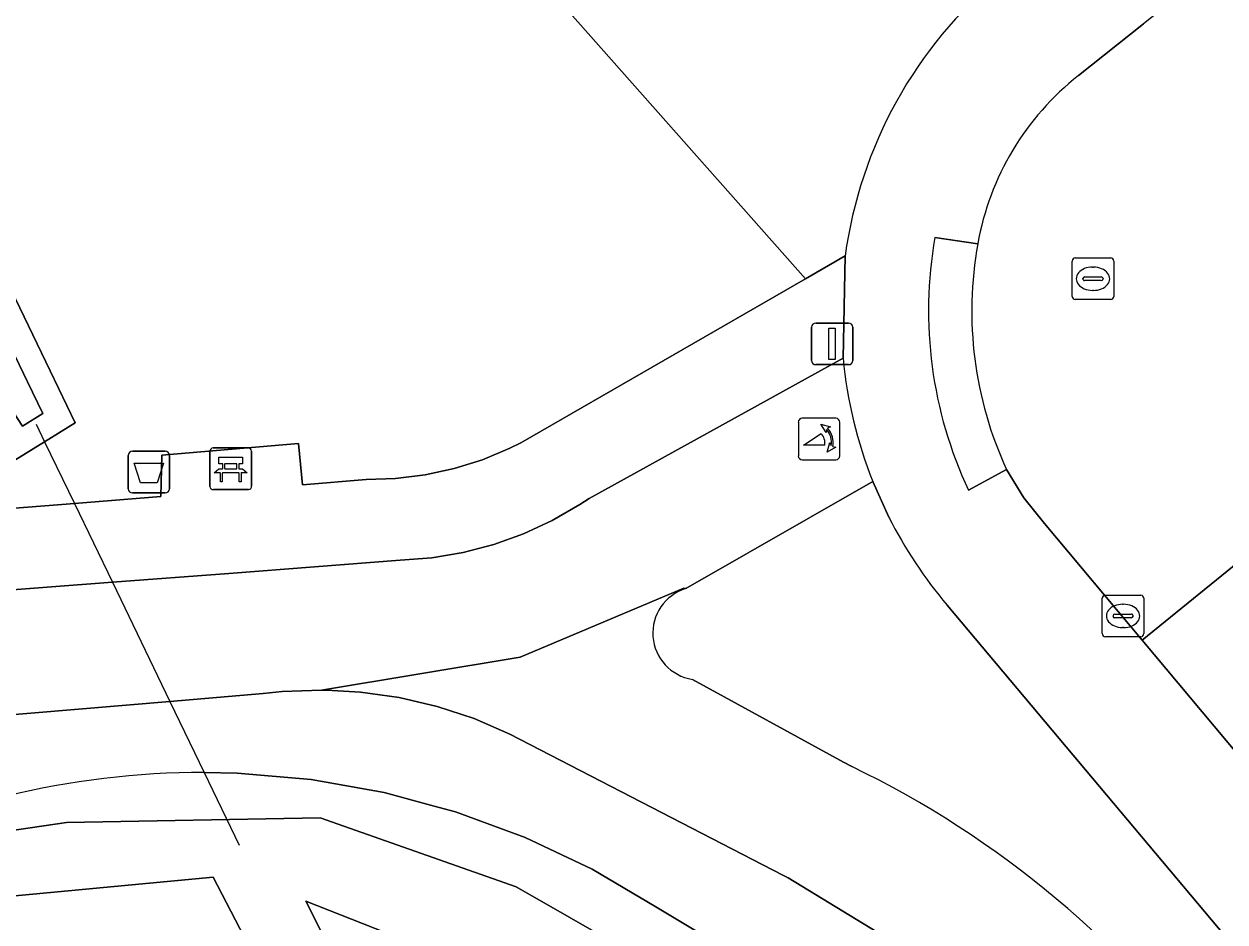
# Model space of a CAD drawing. Extents: x 157320 to 158835, y 386650 to 388491.
# Drawn here: x 157686.49 to 157715.37, y 387390.53 to 387412.13 of the extents above; entities that cross this region are included whole.
import ezdxf

# ---------------------------------------------------------------- set-up
doc = ezdxf.new("R2010")
doc.units = 0
for name, color, linetype in [('IMGEO_Afvalbak', 7, 'Continuous'), ('IMGEO_Bank', 7, 'Continuous'), ('IMGEO_Duiker', 7, 'Continuous'), ('IMGEO_Erf', 7, 'Continuous'), ('IMGEO_Fietspad_gesloten', 7, 'Continuous'), ('IMGEO_Groenvoorziening', 7, 'Continuous'), ('IMGEO_Kolk', 7, 'Continuous'), ('IMGEO_Oever', 7, 'Continuous'), ('IMGEO_Poller', 7, 'Continuous'), ('IMGEO_Rijbaan_lokaal_open', 7, 'Continuous'), ('IMGEO_Rioolput', 7, 'Continuous'), ('IMGEO_Verkeersbordpaal', 7, 'Continuous'), ('IMGEO_Voetpad_halfverhard', 7, 'Continuous'), ('IMGEO_Voetpad_open', 7, 'Continuous'), ('IMGEO_Waterloop', 7, 'Continuous')]:
    doc.layers.add(name, color=color, linetype=linetype)

msp = doc.modelspace()

# ---------------------------------------------------------------- linework, layer by layer
at = {"layer": 'IMGEO_Afvalbak'}
for p, q in [((157688.996, 387400.952), (157688.996, 387401.752)), ((157688.996, 387401.752), (157688.996, 387400.952)), ((157689.096, 387401.852), (157689.886, 387401.852)), ((157689.886, 387401.852), (157689.096, 387401.852)), ((157689.986, 387401.752), (157689.986, 387400.952)), ((157689.986, 387400.952), (157689.986, 387401.752)), ((157689.886, 387400.852), (157689.096, 387400.852)), ((157689.096, 387400.852), (157689.886, 387400.852))]:
    msp.add_line(p, q, dxfattribs=at)
msp.add_lwpolyline([(157689.139, 387401.566), (157689.843, 387401.566), (157689.694, 387401.096), (157689.288, 387401.096), (157689.139, 387401.566)], dxfattribs=at)
for centre, start, end in [((157689.096, 387401.752), 90, 180), ((157689.096, 387401.752), 90, 180), ((157689.886, 387401.752), 0, 90), ((157689.886, 387401.752), 360, 90), ((157689.096, 387400.952), 180, 270), ((157689.096, 387400.952), 180, 270), ((157689.886, 387400.952), 270, 0), ((157689.886, 387400.952), 270, 0)]:
    msp.add_arc(centre, 0.1, start, end, dxfattribs=at)
at = {"layer": 'IMGEO_Bank'}
for p, q in [((157691.035, 387401.933), (157691.876, 387401.933)), ((157691.876, 387401.933), (157691.035, 387401.933)), ((157690.96, 387401.008), (157690.96, 387401.849)), ((157690.96, 387401.849), (157690.96, 387401.008)), ((157691.96, 387401.858), (157691.96, 387401.017)), ((157691.96, 387401.017), (157691.96, 387401.858)), ((157691.657, 387401.331), (157691.264, 387401.331)), ((157691.269, 387401.439), (157691.269, 387401.545)), ((157691.313, 387401.545), (157691.313, 387401.439)), ((157691.601, 387401.551), (157691.319, 387401.551)), ((157691.319, 387401.433), (157691.601, 387401.433)), ((157691.607, 387401.439), (157691.607, 387401.545)), ((157691.651, 387401.545), (157691.651, 387401.439)), ((157691.885, 387400.933), (157691.044, 387400.933)), ((157691.044, 387400.933), (157691.885, 387400.933))]:
    msp.add_line(p, q, dxfattribs=at)
for points in [[(157691.263, 387401.551), (157691.177, 387401.551), (157691.177, 387401.712), (157691.74, 387401.712), (157691.74, 387401.551), (157691.657, 387401.551)], [(157691.207, 387401.331), (157691.065, 387401.331), (157691.177, 387401.433), (157691.263, 387401.433)], [(157691.257, 387401.324), (157691.257, 387401.117), (157691.214, 387401.117), (157691.214, 387401.324)], [(157691.657, 387401.433), (157691.74, 387401.433), (157691.852, 387401.331), (157691.713, 387401.331)], [(157691.707, 387401.324), (157691.707, 387401.117), (157691.663, 387401.117), (157691.663, 387401.324)]]:
    msp.add_lwpolyline(points, dxfattribs=at)
for centre, radius, start, end in [((157691.038, 387401.855), 0.0779, 92.4484, 184.2845), ((157691.038, 387401.855), 0.0779, 92.4484, 184.2845), ((157691.882, 387401.855), 0.0779, 2.4484, 94.2845), ((157691.882, 387401.855), 0.0779, 2.4484, 94.2845), ((157691.207, 387401.324), 0.00671, 2.8957, 87.1043), ((157691.264, 387401.324), 0.00671, 92.8957, 177.1043), ((157691.262, 387401.544), 0.00671, 2.8957, 87.1043), ((157691.262, 387401.44), 0.00671, 272.8957, 357.1043), ((157691.319, 387401.544), 0.00671, 92.8957, 177.1043), ((157691.319, 387401.44), 0.00671, 182.8957, 267.1043), ((157691.601, 387401.544), 0.00671, 2.8957, 87.1043), ((157691.601, 387401.44), 0.00671, 272.8957, 357.1043), ((157691.658, 387401.544), 0.00671, 92.8957, 177.1043), ((157691.658, 387401.44), 0.00671, 182.8957, 267.1043), ((157691.656, 387401.324), 0.00671, 2.8957, 87.1043), ((157691.713, 387401.324), 0.00671, 92.8957, 177.1043), ((157691.038, 387401.011), 0.0779, 182.4484, 274.2845), ((157691.038, 387401.011), 0.0779, 182.4484, 274.2845), ((157691.882, 387401.011), 0.0779, 272.4484, 4.2845), ((157691.882, 387401.011), 0.0779, 272.4484, 4.2845)]:
    msp.add_arc(centre, radius, start, end, dxfattribs=at)
at = {"layer": 'IMGEO_Duiker'}
msp.add_lwpolyline([(157686.779, 387402.506), (157686.984, 387402.081), (157687.699, 387400.6), (157688.613, 387398.703), (157689.997, 387395.835), (157690.82, 387394.128), (157691.662, 387392.383)], dxfattribs=at)
at = {"layer": 'IMGEO_Erf'}
msp.add_lwpolyline([(157677.124, 387437.81), (157695.387, 387417.176), (157705.279, 387406), (157706.235, 387406.552)], dxfattribs=at)
msp.add_arc((157716.774, 387405.112), 10.637, 129.8427, 172.2204, dxfattribs=at)
at = {"layer": 'IMGEO_Fietspad_gesloten'}
for points in [[(157706.185, 387404.089), (157700.079, 387400.72), (157699.852, 387400.57), (157699.193, 387400.188), (157698.502, 387399.867), (157697.785, 387399.61), (157697.048, 387399.417), (157696.297, 387399.291), (157695.538, 387399.232), (157691.413, 387398.917), (157688.613, 387398.703), (157673.742, 387397.568)], [(157673.805, 387394.659), (157683.299, 387395.27), (157689.997, 387395.835), (157692.243, 387396.025), (157692.7, 387396.073), (157693.639, 387396.11), (157698.422, 387396.902), (157702.358, 387398.557), (157702.404, 387398.551), (157706.9, 387401.127)], [(157702.404, 387398.551), (157702.358, 387398.557), (157698.422, 387396.902), (157693.639, 387396.11), (157693.903, 387396.097), (157694.577, 387396.062), (157695.507, 387395.931), (157696.421, 387395.718), (157697.313, 387395.423), (157698.175, 387395.05), (157704.741, 387391.661), (157704.869, 387391.595), (157709.323, 387388.878), (157711.819, 387385.78), (157726.593, 387364.724), (157734.388, 387352.887), (157736.923, 387349.234), (157739.741, 387345.22)], [(157706.398, 387394.271), (157706.199, 387394.38), (157702.562, 387396.368)]]:
    msp.add_lwpolyline(points, dxfattribs=at)
for centre, radius, start, end in [((157716.895, 387405.107), 10.759, 185.43, 201.7121), ((157702.733, 387397.478), 1.123, 107.0274, 261.252), ((157696.015, 387372.828), 23.824, 35.9441, 64.1631)]:
    msp.add_arc(centre, radius, start, end, dxfattribs=at)
at = {"layer": 'IMGEO_Groenvoorziening'}
for points in [[(157673.186, 387399.455), (157687.699, 387400.6), (157689.782, 387400.764), (157689.799, 387401.757), (157693.089, 387402.039), (157693.182, 387401.042), (157694.713, 387401.171), (157695.426, 387401.196), (157696.134, 387401.285), (157696.831, 387401.437), (157697.512, 387401.651), (157698.171, 387401.924), (157698.433, 387402.053), (157705.279, 387406), (157695.387, 387417.176), (157694.481, 387416.709), (157689.444, 387414.056), (157669.714, 387436.922)], [(157706.9, 387401.127), (157702.404, 387398.551)], [(157707.285, 387400.272), (157706.9, 387401.127)], [(157758.699, 387338.613), (157708.688, 387398.154)], [(157702.562, 387396.368), (157706.199, 387394.38), (157706.398, 387394.271)], [(157739.741, 387345.22), (157736.923, 387349.234), (157734.388, 387352.887), (157726.593, 387364.724), (157711.819, 387385.78), (157709.323, 387388.878), (157704.869, 387391.595), (157704.741, 387391.661), (157698.175, 387395.05), (157697.313, 387395.423), (157696.421, 387395.718), (157695.507, 387395.931), (157694.577, 387396.062), (157693.903, 387396.097), (157693.639, 387396.11), (157692.7, 387396.073), (157692.243, 387396.025), (157689.997, 387395.835), (157683.299, 387395.27), (157673.805, 387394.659)], [(157690.82, 387394.128), (157691.615, 387394.111), (157693.391, 387393.959), (157695.146, 387393.648), (157696.352, 387393.321), (157696.866, 387393.182), (157698.538, 387392.564), (157700.148, 387391.799), (157701.683, 387390.893), (157703.686, 387389.697), (157707.009, 387387.712)]]:
    msp.add_lwpolyline(points, dxfattribs=at)
msp.add_lwpolyline([(157667.704, 387404.861), (157668.956, 387405.94), (157670.127, 387404.732), (157681.124, 387410.571), (157684.052, 387412.125), (157685.894, 387410.056), (157684.615, 387408.966), (157687.115, 387403.785), (157687.718, 387402.535), (157686.984, 387402.081), (157686.268, 387401.637), (157682.525, 387407.385), (157670.114, 387401.167), (157668.449, 387402.979), (157667.862, 387402.631), (157654.745, 387424.782), (157655.611, 387425.282)], close=True, dxfattribs=at)
for centre, radius, start, end in [((157716.888, 387405.109), 10.752, 206.7363, 220.306), ((157702.733, 387397.478), 1.123, 107.0274, 261.252), ((157690.807, 387374.123), 20.005, 89.9628, 103.7945), ((157696.015, 387372.828), 23.824, 35.9441, 64.1631)]:
    msp.add_arc(centre, radius, start, end, dxfattribs=at)
at = {"layer": 'IMGEO_Kolk'}
for p, q in [((157712.419, 387397.467), (157712.419, 387398.319)), ((157712.494, 387398.393), (157713.346, 387398.393)), ((157712.907, 387398.173), (157712.932, 387398.173)), ((157713.42, 387398.319), (157713.42, 387397.467)), ((157712.678, 387397.887), (157712.678, 387397.899)), ((157712.721, 387397.936), (157713.119, 387397.936)), ((157713.162, 387397.899), (157713.162, 387397.887)), ((157713.116, 387397.85), (157712.718, 387397.85)), ((157712.93, 387397.613), (157712.905, 387397.613)), ((157713.346, 387397.393), (157712.494, 387397.393))]:
    msp.add_line(p, q, dxfattribs=at)
for points in [[(157712.419, 387397.467), (157712.419, 387398.319)], [(157712.494, 387398.393), (157713.346, 387398.393)], [(157713.42, 387398.319), (157713.42, 387397.467)], [(157713.346, 387397.393), (157712.494, 387397.393)]]:
    msp.add_lwpolyline(points, dxfattribs=at)
for centre, radius, start, end in [((157712.496, 387398.317), 0.0765, 91.552, 178.448), ((157712.496, 387398.317), 0.0765, 91.552, 178.448), ((157713.344, 387398.317), 0.0765, 1.552, 88.448), ((157713.344, 387398.317), 0.0765, 1.552, 88.448), ((157712.718, 387397.896), 0.0403, 85.8775, 175.7526), ((157712.715, 387397.886), 0.0366, 178.938, 274.7102), ((157713.119, 387397.893), 0.043, 264.8664, 352.4533), ((157713.123, 387397.898), 0.0386, 1.7309, 96.639), ((157712.496, 387397.469), 0.0765, 181.552, 268.448), ((157712.496, 387397.469), 0.0765, 181.552, 268.448), ((157713.344, 387397.469), 0.0765, 271.552, 358.448), ((157713.344, 387397.469), 0.0765, 271.552, 358.448)]:
    msp.add_arc(centre, radius, start, end, dxfattribs=at)
for centre, major_axis, ratio, start_param, end_param in [((157712.906, 387397.893), (-0.387, 0.002), 0.722429, 4.712389, 7.853982), ((157712.931, 387397.893), (-0.39, 0.002), 0.717154, 1.570796, 4.712389)]:
    msp.add_ellipse(centre, major_axis=major_axis, ratio=ratio, start_param=start_param, end_param=end_param, dxfattribs=at)
at = {"layer": 'IMGEO_Oever'}
for points in [[(157685.894, 387410.056), (157684.052, 387412.125), (157681.124, 387410.571), (157670.127, 387404.732), (157668.956, 387405.94), (157667.704, 387404.861), (157667.155, 387404.388), (157668.449, 387402.979), (157670.114, 387401.167), (157682.525, 387407.385), (157686.268, 387401.637), (157686.984, 387402.081), (157687.718, 387402.535), (157687.115, 387403.785), (157684.615, 387408.966)], [(157682.736, 387408.163), (157670.25, 387401.907), (157668.892, 387403.386), (157668.017, 387404.338), (157668.096, 387404.406), (157668.919, 387405.115), (157670.01, 387403.989), (157681.406, 387410.04), (157683.917, 387411.373), (157685.037, 387410.115), (157683.872, 387409.123), (157686.574, 387403.524), (157686.941, 387402.761), (157686.451, 387402.458)]]:
    msp.add_lwpolyline(points, close=True, dxfattribs=at)
for points in [[(157707.009, 387387.712), (157703.686, 387389.697), (157701.683, 387390.893), (157700.148, 387391.799), (157698.538, 387392.564), (157696.866, 387393.182), (157696.352, 387393.321), (157695.146, 387393.648), (157693.391, 387393.959), (157691.615, 387394.111), (157690.82, 387394.128)], [(157676.694, 387391.34), (157687.507, 387392.924), (157693.609, 387393.039), (157698.321, 387391.379), (157706.084, 387386.937), (157705.601, 387386.088), (157702.975, 387387.15), (157698.224, 387389.081), (157693.262, 387391.031), (157714.387, 387349.148), (157719.176, 387340.497), (157732.558, 387347.835), (157718.268, 387369.462), (157719.35, 387370.003), (157734.102, 387347.835), (157743.178, 387336.674)], [(157716.743, 387342.119), (157691.041, 387391.611), (157676.655, 387390.259)]]:
    msp.add_lwpolyline(points, dxfattribs=at)
msp.add_arc((157690.807, 387374.123), 20.005, 89.9628, 103.7945, dxfattribs=at)
at = {"layer": 'IMGEO_Poller'}
for p, q in [((157705.11, 387402.551), (157705.11, 387401.744)), ((157705.11, 387402.551), (157705.11, 387401.744)), ((157706.012, 387402.646), (157705.204, 387402.646)), ((157706.012, 387402.646), (157705.204, 387402.646)), ((157706.106, 387401.744), (157706.106, 387402.551)), ((157706.106, 387401.744), (157706.106, 387402.551)), ((157705.204, 387401.649), (157706.012, 387401.649)), ((157705.204, 387401.649), (157706.012, 387401.649))]:
    msp.add_line(p, q, dxfattribs=at)
for points in [[(157705.789, 387402.375), (157705.777, 387402.302), (157705.652, 387402.507)], [(157705.652, 387402.507), (157705.883, 387402.441), (157705.812, 387402.409)], [(157705.745, 387402.002), (157705.232, 387402.002), (157705.662, 387402.277)], [(157705.805, 387401.83), (157705.871, 387402.061), (157705.901, 387401.993)], [(157705.937, 387401.966), (157706.009, 387401.955), (157705.805, 387401.83)]]:
    msp.add_lwpolyline(points, dxfattribs=at)
for centre, radius, start, end in [((157705.204, 387402.551), 0.0946, 90, 180), ((157705.204, 387402.551), 0.0946, 90, 180), ((157706.012, 387402.551), 0.0946, 0, 90), ((157706.012, 387402.551), 0.0946, 0, 90), ((157705.417, 387402.052), 0.332, 351.3247, 42.4854), ((157705.431, 387402.062), 0.476, 351.7527, 41.1691), ((157705.431, 387402.062), 0.516, 349.3569, 42.2912), ((157705.204, 387401.744), 0.0946, 180, 270), ((157705.204, 387401.744), 0.0946, 180, 270), ((157706.012, 387401.744), 0.0946, 270, 0), ((157706.012, 387401.744), 0.0946, 270, 0)]:
    msp.add_arc(centre, radius, start, end, dxfattribs=at)
at = {"layer": 'IMGEO_Rijbaan_lokaal_open'}
for points in [[(157789.134, 387465.635), (157785.992, 387469.595), (157777.753, 387463.018), (157742.004, 387434.766), (157734.626, 387428.957), (157729.343, 387424.766), (157729.155, 387424.591), (157728.819, 387424.351), (157713.414, 387412.132), (157711.848, 387410.892)], [(157710.118, 387401.412), (157710.533, 387400.734), (157711.03, 387400.116), (157713.38, 387397.308), (157717.207, 387400.424)]]:
    msp.add_lwpolyline(points, dxfattribs=at)
msp.add_lwpolyline([(157720.689, 387396.303), (157720.048, 387397.053), (157717.207, 387400.424), (157713.38, 387397.308), (157715.974, 387394.208), (157762.889, 387338.291), (157763.878, 387337.111), (157767.71, 387340.371), (157766.782, 387341.508), (157764.366, 387344.391), (157759.838, 387349.746), (157757.416, 387352.641), (157757.119, 387352.995), (157753.572, 387357.197), (157751.143, 387360.104), (157747.911, 387363.919), (157745.484, 387366.812), (157741.669, 387371.361), (157739.241, 387374.249), (157735.374, 387378.841), (157732.962, 387381.742), (157729.435, 387385.897), (157727.014, 387388.783), (157723.133, 387393.384)], close=True, dxfattribs=at)
for centre, radius, start, end in [((157715.955, 387405.683), 6.633, 128.2516, 169.9209), ((157718.408, 387405.231), 9.128, 169.8247, 204.7368)]:
    msp.add_arc(centre, radius, start, end, dxfattribs=at)
at = {"layer": 'IMGEO_Rioolput'}
for p, q in [((157711.695, 387405.576), (157711.695, 387406.428)), ((157711.77, 387406.502), (157712.622, 387406.502)), ((157712.183, 387406.282), (157712.208, 387406.282)), ((157712.696, 387406.428), (157712.696, 387405.576)), ((157711.954, 387405.996), (157711.954, 387406.008)), ((157712.392, 387405.959), (157711.994, 387405.959)), ((157711.997, 387406.045), (157712.395, 387406.045)), ((157712.438, 387406.008), (157712.438, 387405.996)), ((157712.206, 387405.722), (157712.181, 387405.722)), ((157712.622, 387405.502), (157711.77, 387405.502))]:
    msp.add_line(p, q, dxfattribs=at)
for points in [[(157711.695, 387405.576), (157711.695, 387406.428)], [(157711.77, 387406.502), (157712.622, 387406.502)], [(157712.696, 387406.428), (157712.696, 387405.576)], [(157712.622, 387405.502), (157711.77, 387405.502)]]:
    msp.add_lwpolyline(points, dxfattribs=at)
for centre, radius, start, end in [((157711.772, 387406.426), 0.0765, 91.552, 178.448), ((157711.772, 387406.426), 0.0765, 91.552, 178.448), ((157712.62, 387406.426), 0.0765, 1.552, 88.448), ((157712.62, 387406.426), 0.0765, 1.552, 88.448), ((157711.994, 387406.005), 0.0403, 85.8775, 175.7526), ((157711.991, 387405.995), 0.0366, 178.938, 274.7102), ((157712.395, 387406.002), 0.043, 264.8664, 352.4533), ((157712.399, 387406.007), 0.0386, 1.7309, 96.639), ((157711.772, 387405.578), 0.0765, 181.552, 268.448), ((157711.772, 387405.578), 0.0765, 181.552, 268.448), ((157712.62, 387405.578), 0.0765, 271.552, 358.448), ((157712.62, 387405.578), 0.0765, 271.552, 358.448)]:
    msp.add_arc(centre, radius, start, end, dxfattribs=at)
for centre, major_axis, ratio, start_param, end_param in [((157712.182, 387406.002), (-0.387, 0.002), 0.722429, 4.712389, 7.853982), ((157712.207, 387406.002), (-0.39, 0.002), 0.717154, 1.570796, 4.712389)]:
    msp.add_ellipse(centre, major_axis=major_axis, ratio=ratio, start_param=start_param, end_param=end_param, dxfattribs=at)
at = {"layer": 'IMGEO_Verkeersbordpaal'}
for p, q in [((157705.427, 387404.036), (157705.427, 387404.836)), ((157705.427, 387404.836), (157705.427, 387404.036)), ((157705.527, 387404.936), (157706.317, 387404.936)), ((157706.317, 387404.936), (157705.527, 387404.936)), ((157706.417, 387404.836), (157706.417, 387404.036)), ((157706.417, 387404.036), (157706.417, 387404.836)), ((157706.317, 387403.936), (157705.527, 387403.936)), ((157705.527, 387403.936), (157706.317, 387403.936))]:
    msp.add_line(p, q, dxfattribs=at)
msp.add_lwpolyline([(157705.847, 387404.811), (157705.997, 387404.811), (157705.997, 387404.061), (157705.847, 387404.061), (157705.847, 387404.811)], dxfattribs=at)
for centre, start, end in [((157705.527, 387404.836), 90, 180), ((157705.527, 387404.836), 90, 180), ((157706.317, 387404.836), 0, 90), ((157706.317, 387404.836), 360, 90), ((157705.527, 387404.036), 180, 270), ((157705.527, 387404.036), 180, 270), ((157706.317, 387404.036), 270, 0), ((157706.317, 387404.036), 270, 0)]:
    msp.add_arc(centre, 0.1, start, end, dxfattribs=at)
at = {"layer": 'IMGEO_Voetpad_halfverhard'}
msp.add_lwpolyline([(157673.742, 387397.568), (157688.613, 387398.703), (157691.413, 387398.917), (157695.538, 387399.232), (157696.297, 387399.291), (157697.048, 387399.417), (157697.785, 387399.61), (157698.502, 387399.867), (157699.193, 387400.188), (157699.852, 387400.57), (157700.079, 387400.72), (157706.185, 387404.089), (157706.235, 387406.552), (157705.279, 387406), (157698.433, 387402.053), (157698.171, 387401.924), (157697.512, 387401.651), (157696.831, 387401.437), (157696.134, 387401.285), (157695.426, 387401.196), (157694.713, 387401.171), (157693.182, 387401.042), (157693.089, 387402.039), (157689.799, 387401.757), (157689.782, 387400.764), (157687.699, 387400.6), (157673.186, 387399.455)], dxfattribs=at)
at = {"layer": 'IMGEO_Voetpad_open'}
for points in [[(157711.848, 387410.892), (157713.414, 387412.132)], [(157709.424, 387406.844), (157708.394, 387406.994)], [(157708.394, 387406.994), (157709.424, 387406.844)], [(157706.235, 387406.552), (157706.185, 387404.089)], [(157709.201, 387400.916), (157710.118, 387401.412)], [(157715.974, 387394.208), (157713.38, 387397.308), (157711.03, 387400.116), (157710.533, 387400.734), (157710.118, 387401.412), (157709.201, 387400.916)], [(157706.9, 387401.127), (157707.285, 387400.272)], [(157708.688, 387398.154), (157758.699, 387338.613)]]:
    msp.add_lwpolyline(points, dxfattribs=at)
for centre, radius, start, end in [((157716.774, 387405.112), 10.637, 129.8427, 172.2204), ((157715.955, 387405.683), 6.633, 128.2516, 169.9209), ((157718.42, 387405.233), 10.18, 170.0364, 205.0899), ((157718.42, 387405.233), 10.18, 170.0364, 205.0899), ((157718.408, 387405.231), 9.128, 169.8247, 204.7368), ((157716.895, 387405.107), 10.759, 185.43, 201.7121), ((157716.888, 387405.109), 10.752, 206.7363, 220.306)]:
    msp.add_arc(centre, radius, start, end, dxfattribs=at)
at = {"layer": 'IMGEO_Waterloop'}
msp.add_lwpolyline([(157682.736, 387408.163), (157686.451, 387402.458), (157686.941, 387402.761), (157686.574, 387403.524), (157683.872, 387409.123), (157685.037, 387410.115), (157683.917, 387411.373), (157681.406, 387410.04), (157670.01, 387403.989), (157668.919, 387405.115), (157668.096, 387404.406), (157668.017, 387404.338), (157668.892, 387403.386), (157670.25, 387401.907)], close=True, dxfattribs=at)
for points in [[(157743.178, 387336.674), (157734.102, 387347.835), (157719.35, 387370.003), (157718.268, 387369.462), (157732.558, 387347.835), (157719.176, 387340.497), (157714.387, 387349.148), (157693.262, 387391.031), (157698.224, 387389.081), (157702.975, 387387.15), (157705.601, 387386.088), (157706.084, 387386.937), (157698.321, 387391.379), (157693.609, 387393.039), (157687.507, 387392.924), (157676.694, 387391.34)], [(157676.655, 387390.259), (157691.041, 387391.611), (157716.743, 387342.119)]]:
    msp.add_lwpolyline(points, dxfattribs=at)

doc.saveas('drawing.dxf')
